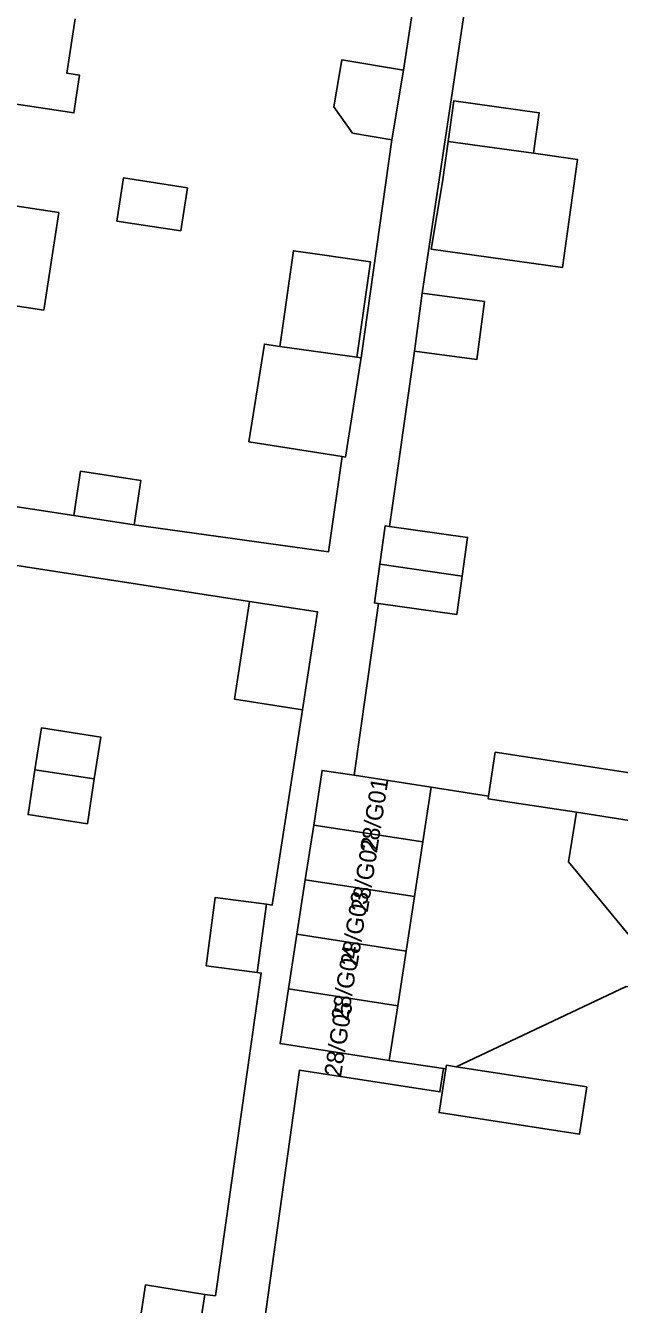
# Model space of a CAD drawing. Extents: x 161486 to 162249, y 379484 to 380829.
# Drawn here: x 162054.3 to 162088.8, y 380609.4 to 380683.8 of the extents above; entities that cross this region are included whole.
import ezdxf

# ---------------------------------------------------------------- set-up
doc = ezdxf.new("R2010")
doc.units = 0
for name, color, linetype in [('IMGEO_Pand', 7, 'Continuous'), ('IMGEO_Pand_nummerreeks', 7, 'Continuous'), ('IMGEO_Rijbaan_lokaal_open', 7, 'Continuous'), ('IMGEO_Voetpad_open', 7, 'Continuous')]:
    doc.layers.add(name, color=color, linetype=linetype)

msp = doc.modelspace()

# ---------------------------------------------------------------- linework, layer by layer
at = {"layer": 'IMGEO_Pand'}
for points in [[(162052.319, 380679.473), (162053.336, 380679.323), (162057.063, 380678.749), (162057.4, 380680.938), (162056.658, 380681.052), (162057.147, 380684.231)], [(162076.257, 380681.237), (162072.658, 380681.833), (162072.205, 380679.096), (162073.29, 380677.57), (162075.586, 380677.189)], [(162075.586, 380677.189), (162076.257, 380681.237)], [(162078.855, 380677.092), (162079.183, 380679.448), (162084.162, 380678.753), (162083.833, 380676.398)], [(162078.855, 380677.092), (162078.526, 380674.736), (162077.869, 380670.808), (162085.507, 380669.743), (162086.385, 380676.042), (162083.833, 380676.398)], [(162083.833, 380676.398), (162078.855, 380677.092)], [(162063.292, 380671.877), (162063.679, 380674.386), (162059.946, 380674.96), (162059.56, 380672.451), (162063.292, 380671.877)], [(162051.603, 380667.837), (162055.311, 380667.27), (162056.179, 380672.945), (162052.464, 380673.513)], [(162073.535, 380664.524), (162073.551, 380664.637), (162074.333, 380670.088), (162071.389, 380670.509), (162069.849, 380670.729), (162069.069, 380665.267), (162069.053, 380665.154)], [(162077.346, 380668.255), (162080.971, 380667.77), (162080.518, 380664.388), (162076.893, 380664.874)], [(162076.893, 380664.874), (162077.346, 380668.255)], [(162072.692, 380658.746), (162067.26, 380659.605), (162068.159, 380665.295), (162069.053, 380665.154)], [(162069.053, 380665.154), (162073.535, 380664.524)], [(162073.782, 380664.489), (162073.766, 380664.385), (162072.87, 380658.718), (162072.692, 380658.746)], [(162073.535, 380664.524), (162073.782, 380664.489)], [(162060.572, 380654.778), (162060.968, 380657.346), (162057.455, 380657.887), (162057.06, 380655.318)], [(162057.06, 380655.318), (162060.572, 380654.778)], [(162075.445, 380654.68), (162075.194, 380654.716), (162074.876, 380652.471)], [(162075.445, 380654.68), (162079.99, 380654.036), (162079.671, 380651.791)], [(162074.876, 380652.471), (162074.558, 380650.226), (162074.805, 380650.191)], [(162079.671, 380651.791), (162074.876, 380652.471)], [(162079.671, 380651.791), (162079.353, 380649.546), (162074.805, 380650.191)], [(162070.377, 380644.011), (162066.423, 380644.619), (162067.299, 380650.312)], [(162067.299, 380650.312), (162071.252, 380649.704), (162070.377, 380644.011)], [(162058.253, 380639.98), (162058.628, 380642.415), (162055.174, 380642.946), (162054.799, 380640.511)], [(162081.206, 380638.975), (162081.599, 380641.535), (162082.995, 380641.321), (162089.804, 380640.275), (162089.388, 380637.569), (162086.323, 380638.04)], [(162054.799, 380640.511), (162054.399, 380637.905), (162057.852, 380637.374), (162058.253, 380639.98)], [(162058.253, 380639.98), (162054.799, 380640.511)], [(162071.026, 380637.296), (162071.515, 380640.477), (162073.383, 380640.19)], [(162073.383, 380640.19), (162077.876, 380639.499)], [(162077.876, 380639.499), (162077.387, 380636.318)], [(162086.323, 380638.04), (162082.58, 380638.615), (162081.184, 380638.829), (162081.206, 380638.975)], [(162070.537, 380634.115), (162071.026, 380637.296)], [(162077.387, 380636.318), (162071.026, 380637.296)], [(162077.387, 380636.318), (162076.898, 380633.137)], [(162070.048, 380630.934), (162070.537, 380634.115)], [(162070.537, 380634.115), (162076.898, 380633.137)], [(162067.741, 380628.707), (162064.761, 380629.107), (162065.294, 380633.086), (162068.275, 380632.686)], [(162068.275, 380632.686), (162067.741, 380628.707)], [(162076.898, 380633.137), (162076.409, 380629.956)], [(162069.559, 380627.753), (162070.048, 380630.934)], [(162070.048, 380630.934), (162076.409, 380629.956)], [(162076.409, 380629.956), (162075.92, 380626.775)], [(162075.431, 380623.594), (162069.07, 380624.572), (162069.559, 380627.753)], [(162075.92, 380626.775), (162069.559, 380627.753)], [(162075.92, 380626.775), (162075.431, 380623.594)], [(162079.332, 380623.223), (162086.922, 380622.055), (162086.498, 380619.297), (162078.327, 380620.553), (162078.72, 380623.112)], [(162078.72, 380623.112), (162078.751, 380623.312), (162079.332, 380623.223)], [(162064.697, 380609.973), (162061.239, 380610.527), (162060.413, 380605.2), (162063.871, 380604.646)], [(162063.871, 380604.646), (162064.697, 380609.973)]]:
    msp.add_lwpolyline(points, dxfattribs=at)
at = {"layer": 'IMGEO_Rijbaan_lokaal_open'}
for points in [[(162077.876, 380639.499), (162081.206, 380638.975)], [(162086.323, 380638.04), (162085.87, 380635.161), (162089.333, 380630.951), (162098.474, 380629.762)], [(162097.477, 380626.823), (162089.22, 380627.895), (162079.332, 380623.223)], [(162075.431, 380623.594), (162078.576, 380623.133)], [(162078.72, 380623.112), (162078.576, 380623.133)]]:
    msp.add_lwpolyline(points, dxfattribs=at)
at = {"layer": 'IMGEO_Voetpad_open'}
for points in [[(162076.257, 380681.237), (162081.395, 380714.855), (162083.047, 380714.564), (162082.62, 380712.099), (162084.07, 380711.891), (162084.234, 380711.871)], [(162084.811, 380685.895), (162080.106, 380686.605), (162079.626, 380683.526), (162077.346, 380668.255)], [(162073.782, 380664.489), (162075.586, 380677.189)], [(162076.893, 380664.874), (162075.445, 380654.68)], [(162060.572, 380654.778), (162071.883, 380653.196), (162072.692, 380658.746)], [(162049.82, 380656.415), (162057.06, 380655.318)], [(162052.595, 380652.573), (162067.299, 380650.312)], [(162074.805, 380650.191), (162073.383, 380640.19)], [(162070.377, 380644.011), (162068.617, 380632.633), (162068.275, 380632.686)], [(162067.741, 380628.707), (162067.97, 380628.676), (162065.309, 380609.899), (162064.697, 380609.973)], [(162078.576, 380623.133), (162078.375, 380621.765), (162070.206, 380623.031), (162067.35, 380602.578)]]:
    msp.add_lwpolyline(points, dxfattribs=at)

# ---------------------------------------------------------------- texts
at = {"layer": 'IMGEO_Pand_nummerreeks'}
for s, p in [('28/G01', (162074.707, 380635.625)), ('28/G02', (162074.168, 380632.176)), ('28/G03', (162073.569, 380629.018)), ('28/G04', (162073.03, 380625.857)), ('28/G05', (162072.616, 380622.597))]:
    msp.add_text(s, height=1, rotation=81.11934, dxfattribs=at).set_placement(p)

doc.saveas('drawing.dxf')
